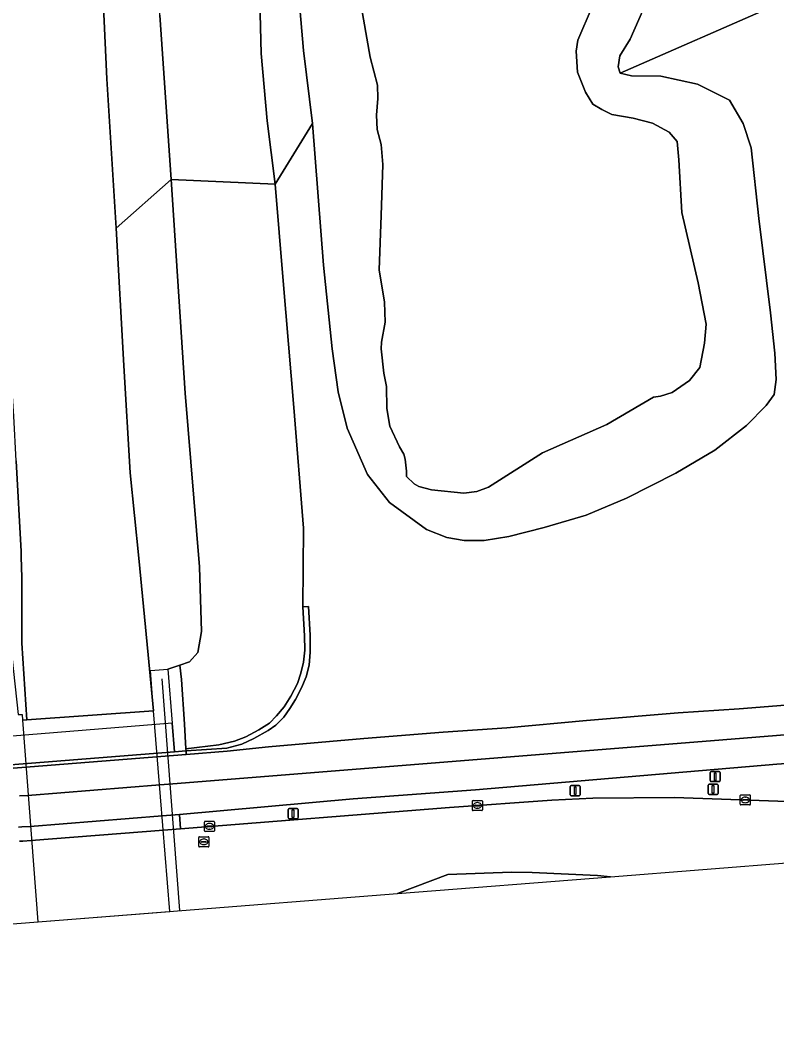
# Model space of a CAD drawing. Extents: x 157793 to 159380, y 380877 to 382313.
# Drawn here: x 157936.1 to 158010.6, y 380876.9 to 380977.2 of the extents above; entities that cross this region are included whole.
import ezdxf

# ---------------------------------------------------------------- set-up
doc = ezdxf.new("R2010")
doc.units = 0
for name, color, linetype in [('IMGEO_Berm_gesloten', 7, 'Continuous'), ('IMGEO_Berm_groen', 7, 'Continuous'), ('IMGEO_Berm_open', 7, 'Continuous'), ('IMGEO_Fietspad_gesloten', 7, 'Continuous'), ('IMGEO_Geluidsscherm', 7, 'Continuous'), ('IMGEO_Grasland_overig', 7, 'Continuous'), ('IMGEO_Kolk', 7, 'Continuous'), ('IMGEO_Lichtmast', 7, 'Continuous'), ('IMGEO_Meer_plas_ven_vijver', 7, 'Continuous'), ('IMGEO_Muur', 7, 'Continuous'), ('IMGEO_Oever', 7, 'Continuous'), ('IMGEO_Rijbaan_autoweg', 7, 'Continuous'), ('IMGEO_Rijbaan_regionaal_gesloten', 7, 'Continuous'), ('IMGEO_Rioolput', 7, 'Continuous'), ('IMGEO_Terreindeel_gesloten', 7, 'Continuous'), ('IMGEO_Verkeersbordpaal', 7, 'Continuous'), ('IMGEO_Verkeerseiland_open', 7, 'Continuous'), ('IMGEO_Voetpad_open', 7, 'Continuous')]:
    doc.layers.add(name, color=color, linetype=linetype)

msp = doc.modelspace()

# ---------------------------------------------------------------- linework, layer by layer
at = {"layer": 'IMGEO_Berm_gesloten'}
msp.add_lwpolyline([(157952.46, 380904.79), (157952.44, 380905.13), (157951.31, 380905.04), (157875.05, 380898.98), (157873.87, 380898.88), (157873.89, 380898.56)], close=True, dxfattribs=at)
at = {"layer": 'IMGEO_Berm_groen'}
for points in [[(157940.02, 381078.05), (157940.62, 381063.52), (157941.2, 381047.31), (157941.6, 381033.91), (157942.16, 381020.64), (157943.12, 381002.94), (157943.88, 380987.76), (157944.65, 380971.4), (157945.54, 380956.67), (157950.98, 380961.47), (157949.87, 380977.68), (157949.31, 380995.56), (157949.08, 381010.69), (157948.56, 381025.96), (157948.13, 381035.5), (157947.45, 381042.37), (157947.4, 381045.65), (157947.87, 381047.91), (157948.07, 381050.1), (157947.54, 381057.45), (157947.24, 381068.36), (157946.89, 381076.92)], [(157959.63, 380981.8), (157959.85, 380973.9), (157960.43, 380967.26), (157961.22, 380961), (157964.9, 380967), (157964.02, 380974.18), (157963.33, 380982.26)], [(157998.41, 380980.35), (157996.21, 380975.31), (157995.17, 380973.68), (157995, 380972.57), (157995.21, 380971.97), (158010.69, 380978.73)], [(158010.69, 380978.73), (157995.21, 380971.97), (157996.33, 380971.7), (157999.21, 380971.67), (158002.82, 380970.87), (158005.97, 380969.28), (158007.32, 380967.01), (158008.11, 380964.58), (158008.87, 380957.64), (158010.03, 380948.32), (158010.45, 380944.34), (158010.57, 380941.75), (158010.37, 380940.29), (158009.58, 380939.2), (158007.67, 380937.21), (158004.54, 380934.79), (158000.69, 380932.53), (157995.85, 380930.06), (157991.86, 380928.39), (157987.71, 380927.15), (157984.23, 380926.28), (157981.81, 380925.89), (157979.85, 380925.87), (157978.12, 380926.18), (157976.12, 380926.97), (157972.48, 380929.64), (157970.31, 380932.38), (157968.33, 380936.94), (157967.44, 380940.54), (157966.84, 380944.79), (157965.97, 380953.02), (157964.9, 380967), (157961.22, 380961), (157962.02, 380951.47), (157963.06, 380938.99), (157964, 380927.09), (157963.96, 380919.35), (157964.51, 380919.36), (157964.67, 380916.55), (157964.67, 380914.87), (157964.57, 380913.57), (157964.27, 380912.44), (157963.81, 380911.34), (157963.22, 380910.2), (157962.66, 380909.3), (157962.08, 380908.45), (157961.29, 380907.66), (157960.54, 380907.16), (157959.11, 380906.37), (157957.93, 380905.8), (157956.46, 380905.39), (157952.44, 380905.13), (157952.46, 380904.79), (157956.49, 380905.11), (157960.58, 380905.55), (157969.97, 380906.34), (157977.76, 380906.98), (157984.06, 380907.42), (157991.88, 380908.13), (158000.91, 380908.87), (158006.93, 380909.27), (158015.99, 380910.01)]]:
    msp.add_lwpolyline(points, dxfattribs=at)
for points in [[(157951.84, 380913.59), (157952.78, 380913.91), (157953.59, 380914.83), (157953.96, 380916.91), (157953.78, 380923.27), (157952.37, 380940.41), (157950.98, 380961.47), (157945.54, 380956.67), (157946.3, 380943.14), (157946.94, 380932.55), (157947.8, 380924.12), (157948.72, 380914.59), (157949.23, 380909.08), (157948.94, 380913.06), (157950.66, 380913.18)], [(157950.98, 380961.47), (157952.37, 380940.41), (157953.78, 380923.27), (157953.96, 380916.91), (157953.59, 380914.83), (157952.78, 380913.91), (157951.84, 380913.59), (157951.99, 380912.18), (157952.28, 380907.77), (157952.43, 380905.35), (157955.66, 380905.74), (157957.22, 380906.1), (157958.33, 380906.52), (157959.61, 380907.22), (157960.65, 380907.88), (157961.36, 380908.59), (157962.11, 380909.48), (157962.76, 380910.54), (157963.41, 380911.78), (157963.76, 380912.8), (157964.02, 380913.87), (157964.15, 380915.08), (157964.12, 380916.47), (157963.96, 380919.35), (157964, 380927.09), (157963.06, 380938.99), (157962.02, 380951.47), (157961.22, 380961)], [(157934.25, 380952.4), (157935.13, 380938.82), (157934.21, 380924.17), (157935.9, 380908.71), (157936.29, 380908.73), (157936.33, 380908.15), (157936.74, 380908.18), (157936.25, 380915.74), (157936.25, 380922.22), (157936.21, 380924.27), (157936.2, 380924.79), (157935.71, 380933.73), (157935.47, 380938.15), (157934.52, 380952.5)], [(158017.09, 380902.47), (158017.57, 380903.43), (158017.57, 380903.87), (158017.46, 380904.13), (158017.24, 380904.28), (158010.65, 380903.82), (157980.97, 380901.28), (157968.9, 380900.4), (157951.8, 380898.87), (157951.91, 380897.46), (157978.39, 380899.56), (157988.48, 380900.26), (157992.52, 380900.46), (158000.55, 380900.55), (158013.54, 380900.09), (158014.38, 380900.21), (158015.02, 380900.47), (158015.65, 380900.89), (158016.31, 380901.49)]]:
    msp.add_lwpolyline(points, close=True, dxfattribs=at)
at = {"layer": 'IMGEO_Berm_open'}
for points in [[(157951.08, 380907.86), (157951.31, 380905.04), (157952.44, 380905.13), (157952.43, 380905.35), (157952.28, 380907.77), (157951.99, 380912.18), (157951.84, 380913.59), (157950.66, 380913.18)], [(157874.83, 380901.7), (157875.05, 380898.98), (157951.31, 380905.04), (157951.08, 380907.86), (157935.35, 380906.58), (157893.03, 380903.15), (157878.2, 380902.12), (157878.25, 380901.3)]]:
    msp.add_lwpolyline(points, close=True, dxfattribs=at)
at = {"layer": 'IMGEO_Fietspad_gesloten'}
msp.add_lwpolyline([(157935.92, 380897.6), (157936.26, 380897.63), (157937.08, 380897.69), (157950.1, 380898.73), (157951.8, 380898.87), (157968.9, 380900.4), (157980.97, 380901.28), (158010.65, 380903.82), (158017.24, 380904.28), (158017.46, 380904.13), (158017.57, 380903.87), (158018.34, 380907.39), (158017.13, 380907.19), (158005.33, 380906.21), (157951.56, 380901.92), (157949.86, 380901.79), (157936.85, 380900.75), (157936.02, 380900.69)], dxfattribs=at)
at = {"layer": 'IMGEO_Geluidsscherm'}
msp.add_lwpolyline([(157951.83, 380889.38), (157950.08, 380912.23)], dxfattribs=at)
at = {"layer": 'IMGEO_Grasland_overig'}
msp.add_lwpolyline([(157949.87, 380977.68), (157950.98, 380961.47), (157961.22, 380961), (157960.43, 380967.26), (157959.85, 380973.9), (157959.63, 380981.8)], dxfattribs=at)
at = {"layer": 'IMGEO_Kolk'}
for p, q in [((157980.65, 380899.32), (157980.65, 380900.17)), ((157980.72, 380900.25), (157981.57, 380900.25)), ((157981.14, 380900.03), (157981.16, 380900.03)), ((157981.65, 380900.17), (157981.65, 380899.32)), ((158007.03, 380899.88), (158007.03, 380900.73)), ((158007.11, 380900.8), (158007.96, 380900.8)), ((158007.29, 380900.3), (158007.29, 380900.31)), ((158007.33, 380900.35), (158007.73, 380900.35)), ((158007.73, 380900.26), (158007.33, 380900.26)), ((158007.52, 380900.58), (158007.55, 380900.58)), ((158007.54, 380900.02), (158007.52, 380900.02)), ((158007.78, 380900.31), (158007.78, 380900.3)), ((158008.03, 380900.73), (158008.03, 380899.88)), ((157981.57, 380899.25), (157980.72, 380899.25)), ((157980.91, 380899.74), (157980.91, 380899.75)), ((157980.95, 380899.79), (157981.35, 380899.79)), ((157981.34, 380899.7), (157980.95, 380899.7)), ((157981.16, 380899.47), (157981.13, 380899.47)), ((157981.39, 380899.75), (157981.39, 380899.74)), ((158007.96, 380899.8), (158007.11, 380899.8)), ((157954.25, 380897.26), (157954.25, 380898.11)), ((157954.32, 380898.19), (157955.17, 380898.19)), ((157954.74, 380897.97), (157954.76, 380897.97)), ((157955.25, 380898.11), (157955.25, 380897.26)), ((157955.17, 380897.19), (157954.32, 380897.19)), ((157954.51, 380897.68), (157954.51, 380897.69)), ((157954.55, 380897.73), (157954.95, 380897.73)), ((157954.94, 380897.64), (157954.55, 380897.64)), ((157954.76, 380897.41), (157954.73, 380897.41)), ((157954.99, 380897.69), (157954.99, 380897.68))]:
    msp.add_line(p, q, dxfattribs=at)
for points in [[(157980.65, 380899.32), (157980.65, 380900.17)], [(157980.72, 380900.25), (157981.57, 380900.25)], [(157981.65, 380900.17), (157981.65, 380899.32)], [(158007.03, 380899.88), (158007.03, 380900.73)], [(158007.11, 380900.8), (158007.96, 380900.8)], [(158008.03, 380900.73), (158008.03, 380899.88)], [(157981.57, 380899.25), (157980.72, 380899.25)], [(158007.96, 380899.8), (158007.11, 380899.8)], [(157954.25, 380897.26), (157954.25, 380898.11)], [(157954.32, 380898.19), (157955.17, 380898.19)], [(157955.25, 380898.11), (157955.25, 380897.26)], [(157955.17, 380897.19), (157954.32, 380897.19)]]:
    msp.add_lwpolyline(points, dxfattribs=at)
for centre, radius, start, end in [((157980.72, 380900.17), 0.0765, 91.552, 178.448), ((157980.72, 380900.17), 0.0765, 91.552, 178.448), ((157981.57, 380900.17), 0.0765, 1.552, 88.448), ((157981.57, 380900.17), 0.0765, 1.552, 88.448), ((158007.11, 380900.73), 0.0765, 91.552, 178.448), ((158007.11, 380900.73), 0.0765, 91.552, 178.448), ((158007.33, 380900.31), 0.0403, 85.8775, 175.7526), ((158007.33, 380900.3), 0.0366, 178.938, 274.7102), ((158007.74, 380900.31), 0.0386, 1.7309, 96.639), ((158007.73, 380900.3), 0.043, 264.8664, 352.4533), ((158007.96, 380900.73), 0.0765, 1.552, 88.448), ((158007.96, 380900.73), 0.0765, 1.552, 88.448), ((157980.72, 380899.32), 0.0765, 181.552, 268.448), ((157980.72, 380899.32), 0.0765, 181.552, 268.448), ((157980.95, 380899.75), 0.0403, 85.8775, 175.7526), ((157980.94, 380899.74), 0.0366, 178.938, 274.7102), ((157981.35, 380899.75), 0.043, 264.8664, 352.4533), ((157981.35, 380899.75), 0.0386, 1.7309, 96.639), ((157981.57, 380899.32), 0.0765, 271.552, 358.448), ((157981.57, 380899.32), 0.0765, 271.552, 358.448), ((158007.11, 380899.88), 0.0765, 181.552, 268.448), ((158007.11, 380899.88), 0.0765, 181.552, 268.448), ((158007.96, 380899.88), 0.0765, 271.552, 358.448), ((158007.96, 380899.88), 0.0765, 271.552, 358.448), ((157954.32, 380898.11), 0.0765, 91.552, 178.448), ((157954.32, 380898.11), 0.0765, 91.552, 178.448), ((157955.17, 380898.11), 0.0765, 1.552, 88.448), ((157955.17, 380898.11), 0.0765, 1.552, 88.448), ((157954.32, 380897.26), 0.0765, 181.552, 268.448), ((157954.32, 380897.26), 0.0765, 181.552, 268.448), ((157954.55, 380897.69), 0.0403, 85.8775, 175.7526), ((157954.54, 380897.68), 0.0366, 178.938, 274.7102), ((157954.95, 380897.69), 0.043, 264.8664, 352.4533), ((157954.95, 380897.69), 0.0386, 1.7309, 96.639), ((157955.17, 380897.26), 0.0765, 271.552, 358.448), ((157955.17, 380897.26), 0.0765, 271.552, 358.448)]:
    msp.add_arc(centre, radius, start, end, dxfattribs=at)
for centre, major_axis, ratio, start_param, end_param in [((157981.13, 380899.75), (-0.387, 0.002), 0.722429, 4.712389, 7.853982), ((157981.16, 380899.75), (-0.39, 0.002), 0.717154, 1.570796, 4.712389), ((158007.52, 380900.3), (-0.387, 0.002), 0.722429, 4.712389, 7.853982), ((158007.54, 380900.3), (-0.39, 0.002), 0.717154, 1.570796, 4.712389), ((157954.73, 380897.69), (-0.387, 0.002), 0.722429, 4.712389, 7.853982), ((157954.76, 380897.69), (-0.39, 0.002), 0.717154, 1.570796, 4.712389)]:
    msp.add_ellipse(centre, major_axis=major_axis, ratio=ratio, start_param=start_param, end_param=end_param, dxfattribs=at)
at = {"layer": 'IMGEO_Lichtmast'}
for p, q in [((157990.29, 380900.81), (157990.29, 380901.61)), ((157990.29, 380901.61), (157990.29, 380900.81)), ((157990.39, 380901.71), (157991.18, 380901.71)), ((157991.18, 380901.71), (157990.39, 380901.71)), ((157991.28, 380901.61), (157991.28, 380900.81)), ((157991.28, 380900.81), (157991.28, 380901.61)), ((157991.18, 380900.71), (157990.39, 380900.71)), ((157990.39, 380900.71), (157991.18, 380900.71)), ((157962.49, 380898.55), (157962.49, 380899.35)), ((157962.49, 380899.35), (157962.49, 380898.55)), ((157962.59, 380899.45), (157963.38, 380899.45)), ((157963.38, 380899.45), (157962.59, 380899.45)), ((157963.48, 380899.35), (157963.48, 380898.55)), ((157963.48, 380898.55), (157963.48, 380899.35)), ((157963.38, 380898.45), (157962.59, 380898.45)), ((157962.59, 380898.45), (157963.38, 380898.45))]:
    msp.add_line(p, q, dxfattribs=at)
for points in [[(157990.71, 380901.59), (157990.86, 380901.59), (157990.86, 380900.84), (157990.71, 380900.84), (157990.71, 380901.59)], [(157962.91, 380899.33), (157963.06, 380899.33), (157963.06, 380898.58), (157962.91, 380898.58), (157962.91, 380899.33)]]:
    msp.add_lwpolyline(points, dxfattribs=at)
for centre, start, end in [((157990.39, 380901.61), 90, 180), ((157990.39, 380901.61), 90, 180), ((157991.18, 380901.61), 0, 90), ((157991.18, 380901.61), 360, 90), ((157990.39, 380900.81), 180, 270), ((157990.39, 380900.81), 180, 270), ((157991.18, 380900.81), 270, 0), ((157991.18, 380900.81), 270, 0), ((157962.59, 380899.35), 90, 180), ((157962.59, 380899.35), 90, 180), ((157963.38, 380899.35), 0, 90), ((157963.38, 380899.35), 360, 90), ((157962.59, 380898.55), 180, 270), ((157962.59, 380898.55), 180, 270), ((157963.38, 380898.55), 270, 0), ((157963.38, 380898.55), 270, 0)]:
    msp.add_arc(centre, 0.1, start, end, dxfattribs=at)
at = {"layer": 'IMGEO_Meer_plas_ven_vijver'}
msp.add_lwpolyline([(157969.26, 380981.06), (157970.58, 380973.55), (157971.3, 380970.78), (157971.34, 380969.47), (157971.19, 380967.81), (157971.27, 380966.41), (157971.65, 380964.92), (157971.82, 380962.95), (157971.65, 380957.93), (157971.48, 380952.55), (157971.99, 380949.38), (157972.05, 380947.39), (157971.7, 380945.43), (157971.66, 380944.78), (157971.92, 380942.37), (157972.19, 380941.05), (157972.22, 380938.88), (157972.51, 380937.14), (157973.47, 380935.12), (157973.91, 380934.4), (157974.04, 380933.9), (157974.16, 380932.7), (157974.15, 380932.19), (157974.93, 380931.47), (157975.38, 380931.21), (157976.62, 380930.88), (157979.81, 380930.55), (157981.08, 380930.7), (157982.24, 380931.15), (157987.57, 380934.52), (157993.89, 380937.31), (157998.48, 380940.01), (157999.2, 380940.11), (158000.35, 380940.46), (158002.03, 380941.65), (158003.05, 380942.92), (158003.52, 380945.35), (158003.68, 380947.21), (158002.9, 380951.29), (158001.29, 380958.21), (158000.99, 380963.42), (158000.82, 380965.21), (158000.04, 380966.14), (157998.39, 380967.02), (157996.48, 380967.53), (157994.39, 380967.89), (157993.39, 380968.39), (157992.53, 380968.89), (157991.81, 380970.08), (157991.02, 380972.05), (157990.88, 380974.14), (157991.05, 380975.22), (157992.45, 380978.49)], dxfattribs=at)
at = {"layer": 'IMGEO_Muur'}
msp.add_lwpolyline([(157936.02, 380896.22), (157936.37, 380896.24), (157937.19, 380896.31), (157950.22, 380897.33), (157951.91, 380897.46), (157951.8, 380898.87), (157950.1, 380898.73), (157937.08, 380897.69), (157936.26, 380897.63), (157935.92, 380897.6)], dxfattribs=at)
at = {"layer": 'IMGEO_Oever'}
for points in [[(157963.33, 380982.26), (157964.02, 380974.18), (157964.9, 380967), (157965.97, 380953.02), (157966.84, 380944.79), (157967.44, 380940.54), (157968.33, 380936.94), (157970.31, 380932.38), (157972.48, 380929.64), (157976.12, 380926.97), (157978.12, 380926.18), (157979.85, 380925.87), (157981.81, 380925.89), (157984.23, 380926.28), (157987.71, 380927.15), (157991.86, 380928.39), (157995.85, 380930.06), (158000.69, 380932.53), (158004.54, 380934.79), (158007.67, 380937.21), (158009.58, 380939.2), (158010.37, 380940.29), (158010.57, 380941.75), (158010.45, 380944.34), (158010.03, 380948.32), (158008.87, 380957.64), (158008.11, 380964.58), (158007.32, 380967.01), (158005.97, 380969.28), (158002.82, 380970.87), (157999.21, 380971.67), (157996.33, 380971.7), (157995.21, 380971.97), (157995, 380972.57), (157995.17, 380973.68), (157996.21, 380975.31), (157998.41, 380980.35)], [(157992.45, 380978.49), (157991.05, 380975.22), (157990.88, 380974.14), (157991.02, 380972.05), (157991.81, 380970.08), (157992.53, 380968.89), (157993.39, 380968.39), (157994.39, 380967.89), (157996.48, 380967.53), (157998.39, 380967.02), (158000.04, 380966.14), (158000.82, 380965.21), (158000.99, 380963.42), (158001.29, 380958.21), (158002.9, 380951.29), (158003.68, 380947.21), (158003.52, 380945.35), (158003.05, 380942.92), (158002.03, 380941.65), (158000.35, 380940.46), (157999.2, 380940.11), (157998.48, 380940.01), (157993.89, 380937.31), (157987.57, 380934.52), (157982.24, 380931.15), (157981.08, 380930.7), (157979.81, 380930.55), (157976.62, 380930.88), (157975.38, 380931.21), (157974.93, 380931.47), (157974.15, 380932.19), (157974.16, 380932.7), (157974.04, 380933.9), (157973.91, 380934.4), (157973.47, 380935.12), (157972.51, 380937.14), (157972.22, 380938.88), (157972.19, 380941.05), (157971.92, 380942.37), (157971.66, 380944.78), (157971.7, 380945.43), (157972.05, 380947.39), (157971.99, 380949.38), (157971.48, 380952.55), (157971.65, 380957.93), (157971.82, 380962.95), (157971.65, 380964.92), (157971.27, 380966.41), (157971.19, 380967.81), (157971.34, 380969.47), (157971.3, 380970.78), (157970.58, 380973.55), (157969.26, 380981.06)]]:
    msp.add_lwpolyline(points, dxfattribs=at)
at = {"layer": 'IMGEO_Rijbaan_autoweg'}
msp.add_lwpolyline([(157935.71, 380933.73), (157936.2, 380924.79), (157936.21, 380924.27), (157936.25, 380922.22), (157936.25, 380915.74), (157936.74, 380908.18), (157949.23, 380909.08), (157948.72, 380914.59), (157947.8, 380924.12), (157946.94, 380932.55), (157946.3, 380943.14), (157945.54, 380956.67), (157944.65, 380971.4), (157943.88, 380987.76), (157943.12, 381002.94), (157942.16, 381020.64), (157941.6, 381033.91), (157941.2, 381047.31), (157940.62, 381063.52), (157940.02, 381078.05)], dxfattribs=at)
msp.add_lwpolyline([(157950.84, 380889.3), (157949.23, 380909.08), (157936.74, 380908.18), (157936.33, 380908.15), (157937.85, 380888.28)], close=True, dxfattribs=at)
at = {"layer": 'IMGEO_Rijbaan_regionaal_gesloten'}
for points in [[(158013.54, 380900.09), (158000.55, 380900.55), (157992.52, 380900.46), (157988.48, 380900.26), (157978.39, 380899.56), (157951.91, 380897.46), (157950.22, 380897.33), (157937.19, 380896.31), (157936.37, 380896.24), (157936.02, 380896.22)], [(157793.27, 380876.86), (157973.27, 380891.07), (157978.22, 380892.93), (157984.51, 380893.16), (157986.53, 380893.14), (157992.98, 380892.85), (157994.26, 380892.73), (158030.64, 380895.6)]]:
    msp.add_lwpolyline(points, dxfattribs=at)
at = {"layer": 'IMGEO_Rioolput'}
for p, q in [((157953.7, 380895.74), (157953.7, 380896.59)), ((157953.77, 380896.67), (157954.62, 380896.67)), ((157953.95, 380896.16), (157953.95, 380896.17)), ((157954.39, 380896.12), (157953.99, 380896.12)), ((157954, 380896.21), (157954.39, 380896.21)), ((157954.18, 380896.45), (157954.21, 380896.45)), ((157954.21, 380895.89), (157954.18, 380895.89)), ((157954.44, 380896.17), (157954.44, 380896.16)), ((157954.7, 380896.59), (157954.7, 380895.74)), ((157954.62, 380895.67), (157953.77, 380895.67))]:
    msp.add_line(p, q, dxfattribs=at)
for points in [[(157953.7, 380895.74), (157953.7, 380896.59)], [(157953.77, 380896.67), (157954.62, 380896.67)], [(157954.7, 380896.59), (157954.7, 380895.74)], [(157954.62, 380895.67), (157953.77, 380895.67)]]:
    msp.add_lwpolyline(points, dxfattribs=at)
for centre, radius, start, end in [((157953.77, 380896.59), 0.0765, 91.552, 178.448), ((157953.77, 380896.59), 0.0765, 91.552, 178.448), ((157953.99, 380896.17), 0.0403, 85.8775, 175.7526), ((157953.99, 380896.16), 0.0366, 178.938, 274.7102), ((157954.4, 380896.17), 0.0386, 1.7309, 96.639), ((157954.4, 380896.17), 0.043, 264.8664, 352.4533), ((157954.62, 380896.59), 0.0765, 1.552, 88.448), ((157954.62, 380896.59), 0.0765, 1.552, 88.448), ((157953.77, 380895.74), 0.0765, 181.552, 268.448), ((157953.77, 380895.74), 0.0765, 181.552, 268.448), ((157954.62, 380895.74), 0.0765, 271.552, 358.448), ((157954.62, 380895.74), 0.0765, 271.552, 358.448)]:
    msp.add_arc(centre, radius, start, end, dxfattribs=at)
for centre, major_axis, ratio, start_param, end_param in [((157954.18, 380896.17), (-0.387, 0.002), 0.722429, 4.712389, 7.853982), ((157954.21, 380896.17), (-0.39, 0.002), 0.717154, 1.570796, 4.712389)]:
    msp.add_ellipse(centre, major_axis=major_axis, ratio=ratio, start_param=start_param, end_param=end_param, dxfattribs=at)
at = {"layer": 'IMGEO_Terreindeel_gesloten'}
msp.add_lwpolyline([(157963.96, 380919.35), (157964.12, 380916.47), (157964.15, 380915.08), (157964.02, 380913.87), (157963.76, 380912.8), (157963.41, 380911.78), (157962.76, 380910.54), (157962.11, 380909.48), (157961.36, 380908.59), (157960.65, 380907.88), (157959.61, 380907.22), (157958.33, 380906.52), (157957.22, 380906.1), (157955.66, 380905.74), (157952.43, 380905.35), (157952.44, 380905.13), (157956.46, 380905.39), (157957.93, 380905.8), (157959.11, 380906.37), (157960.54, 380907.16), (157961.29, 380907.66), (157962.08, 380908.45), (157962.66, 380909.3), (157963.22, 380910.2), (157963.81, 380911.34), (157964.27, 380912.44), (157964.57, 380913.57), (157964.67, 380914.87), (157964.67, 380916.55), (157964.51, 380919.36)], close=True, dxfattribs=at)
at = {"layer": 'IMGEO_Verkeersbordpaal'}
for p, q in [((158004.08, 380902.2), (158004.08, 380903)), ((158004.08, 380903), (158004.08, 380902.2)), ((158004.18, 380903.1), (158004.97, 380903.1)), ((158004.97, 380903.1), (158004.18, 380903.1)), ((158005.07, 380903), (158005.07, 380902.2)), ((158005.07, 380902.2), (158005.07, 380903)), ((158004.97, 380902.1), (158004.18, 380902.1)), ((158004.18, 380902.1), (158004.97, 380902.1)), ((158003.87, 380900.94), (158003.87, 380901.74)), ((158003.87, 380901.74), (158003.87, 380900.94)), ((158003.97, 380901.84), (158004.76, 380901.84)), ((158004.76, 380901.84), (158003.97, 380901.84)), ((158004.86, 380901.74), (158004.86, 380900.94)), ((158004.86, 380900.94), (158004.86, 380901.74)), ((158004.76, 380900.84), (158003.97, 380900.84)), ((158003.97, 380900.84), (158004.76, 380900.84))]:
    msp.add_line(p, q, dxfattribs=at)
for points in [[(158004.5, 380902.97), (158004.65, 380902.97), (158004.65, 380902.22), (158004.5, 380902.22), (158004.5, 380902.97)], [(158004.29, 380901.71), (158004.44, 380901.71), (158004.44, 380900.96), (158004.29, 380900.96), (158004.29, 380901.71)]]:
    msp.add_lwpolyline(points, dxfattribs=at)
for centre, start, end in [((158004.18, 380903), 90, 180), ((158004.18, 380903), 90, 180), ((158004.97, 380903), 0, 90), ((158004.97, 380903), 360, 90), ((158004.18, 380902.2), 180, 270), ((158004.18, 380902.2), 180, 270), ((158004.97, 380902.2), 270, 0), ((158004.97, 380902.2), 270, 0), ((158003.97, 380901.74), 90, 180), ((158003.97, 380901.74), 90, 180), ((158003.97, 380900.94), 180, 270), ((158003.97, 380900.94), 180, 270), ((158004.76, 380901.74), 0, 90), ((158004.76, 380901.74), 360, 90), ((158004.76, 380900.94), 270, 0), ((158004.76, 380900.94), 270, 0)]:
    msp.add_arc(centre, 0.1, start, end, dxfattribs=at)
at = {"layer": 'IMGEO_Verkeerseiland_open'}
msp.add_lwpolyline([(157973.27, 380891.07), (157994.26, 380892.73), (157992.98, 380892.85), (157986.53, 380893.14), (157984.51, 380893.16), (157978.22, 380892.93)], close=True, dxfattribs=at)
at = {"layer": 'IMGEO_Voetpad_open'}
msp.add_lwpolyline([(157936.02, 380900.69), (157936.85, 380900.75), (157949.86, 380901.79), (157951.56, 380901.92), (158005.33, 380906.21), (158017.13, 380907.19), (158018.34, 380907.39), (158018.71, 380910.22), (158018.73, 380910.36), (158018.43, 380910.38), (158017.94, 380910.16), (158015.99, 380910.01), (158006.93, 380909.27), (158000.91, 380908.87), (157991.88, 380908.13), (157984.06, 380907.42), (157977.76, 380906.98), (157969.97, 380906.34), (157960.58, 380905.55), (157956.49, 380905.11), (157952.46, 380904.79), (157873.89, 380898.56)], dxfattribs=at)

doc.saveas('drawing.dxf')
